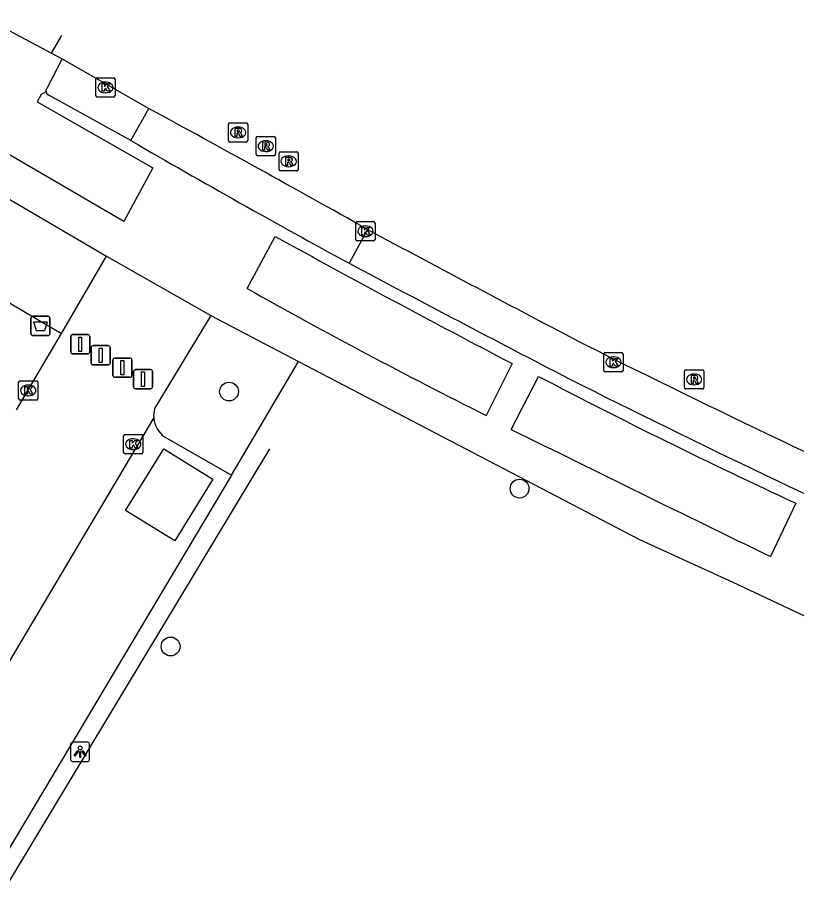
# Model space of a CAD drawing. Extents: x 163268 to 164360, y 381529 to 382285.
# Drawn here: x 163447.6 to 163488.17, y 381749.08 to 381795 of the extents above; entities that cross this region are included whole.
import ezdxf

# ---------------------------------------------------------------- set-up
doc = ezdxf.new("R2010")
doc.units = 0
for name, color, linetype in [('IMGEO_Afsluitpaal', 7, 'Continuous'), ('IMGEO_Afvalbak', 7, 'Continuous'), ('IMGEO_Boom', 7, 'Continuous'), ('IMGEO_Hek', 7, 'Continuous'), ('IMGEO_Kolk', 7, 'Continuous'), ('IMGEO_Lichtpunt', 7, 'Continuous'), ('IMGEO_Loofbos', 7, 'Continuous'), ('IMGEO_Parkeervlak_open', 7, 'Continuous'), ('IMGEO_Rijbaan_lokaal_gesloten', 7, 'Continuous'), ('IMGEO_Rijbaan_lokaal_open', 7, 'Continuous'), ('IMGEO_Rioolput', 7, 'Continuous'), ('IMGEO_Voetpad_open', 7, 'Continuous')]:
    doc.layers.add(name, color=color, linetype=linetype)

msp = doc.modelspace()

# ---------------------------------------------------------------- linework, layer by layer
at = {"layer": 'IMGEO_Afsluitpaal'}
for p, q in [((163450.368, 381777.589), (163450.368, 381778.389)), ((163450.368, 381778.389), (163450.368, 381777.589)), ((163450.468, 381778.489), (163451.258, 381778.489)), ((163451.258, 381778.489), (163450.468, 381778.489)), ((163451.358, 381778.389), (163451.358, 381777.589)), ((163451.358, 381777.589), (163451.358, 381778.389)), ((163451.258, 381777.489), (163450.468, 381777.489)), ((163450.468, 381777.489), (163451.258, 381777.489)), ((163451.433, 381777.015), (163451.433, 381777.815)), ((163451.433, 381777.815), (163451.433, 381777.015)), ((163451.533, 381777.915), (163452.323, 381777.915)), ((163452.323, 381777.915), (163451.533, 381777.915)), ((163452.423, 381777.815), (163452.423, 381777.015)), ((163452.423, 381777.015), (163452.423, 381777.815)), ((163452.566, 381776.369), (163452.566, 381777.169)), ((163452.566, 381777.169), (163452.566, 381776.369)), ((163452.666, 381777.269), (163453.456, 381777.269)), ((163453.456, 381777.269), (163452.666, 381777.269)), ((163453.556, 381777.169), (163453.556, 381776.369)), ((163453.556, 381776.369), (163453.556, 381777.169)), ((163452.323, 381776.915), (163451.533, 381776.915)), ((163451.533, 381776.915), (163452.323, 381776.915)), ((163453.639, 381775.768), (163453.639, 381776.568)), ((163453.639, 381776.568), (163453.639, 381775.768)), ((163453.739, 381776.668), (163454.529, 381776.668)), ((163454.529, 381776.668), (163453.739, 381776.668)), ((163454.629, 381776.568), (163454.629, 381775.768)), ((163454.629, 381775.768), (163454.629, 381776.568)), ((163453.456, 381776.269), (163452.666, 381776.269)), ((163452.666, 381776.269), (163453.456, 381776.269)), ((163454.529, 381775.668), (163453.739, 381775.668)), ((163453.739, 381775.668), (163454.529, 381775.668))]:
    msp.add_line(p, q, dxfattribs=at)
for points in [[(163450.788, 381778.364), (163450.938, 381778.364), (163450.938, 381777.614), (163450.788, 381777.614), (163450.788, 381778.364)], [(163451.853, 381777.79), (163452.003, 381777.79), (163452.003, 381777.04), (163451.853, 381777.04), (163451.853, 381777.79)], [(163452.986, 381777.144), (163453.136, 381777.144), (163453.136, 381776.394), (163452.986, 381776.394), (163452.986, 381777.144)], [(163454.059, 381776.543), (163454.209, 381776.543), (163454.209, 381775.793), (163454.059, 381775.793), (163454.059, 381776.543)]]:
    msp.add_lwpolyline(points, dxfattribs=at)
for centre, start, end in [((163450.468, 381778.389), 90, 180), ((163450.468, 381778.389), 90, 180), ((163451.258, 381778.389), 0, 90), ((163451.258, 381778.389), 360, 90), ((163450.468, 381777.589), 180, 270), ((163450.468, 381777.589), 180, 270), ((163451.258, 381777.589), 270, 0), ((163451.258, 381777.589), 270, 0), ((163451.533, 381777.815), 90, 180), ((163451.533, 381777.815), 90, 180), ((163452.323, 381777.815), 0, 90), ((163452.323, 381777.815), 360, 90), ((163451.533, 381777.015), 180, 270), ((163451.533, 381777.015), 180, 270), ((163452.323, 381777.015), 270, 0), ((163452.323, 381777.015), 270, 0), ((163452.666, 381777.169), 90, 180), ((163452.666, 381777.169), 90, 180), ((163453.456, 381777.169), 0, 90), ((163453.456, 381777.169), 360, 90), ((163453.739, 381776.568), 90, 180), ((163453.739, 381776.568), 90, 180), ((163454.529, 381776.568), 0, 90), ((163454.529, 381776.568), 360, 90), ((163452.666, 381776.369), 180, 270), ((163452.666, 381776.369), 180, 270), ((163453.456, 381776.369), 270, 0), ((163453.456, 381776.369), 270, 0), ((163453.739, 381775.768), 180, 270), ((163453.739, 381775.768), 180, 270), ((163454.529, 381775.768), 270, 0), ((163454.529, 381775.768), 270, 0)]:
    msp.add_arc(centre, 0.1, start, end, dxfattribs=at)
at = {"layer": 'IMGEO_Afvalbak'}
for p, q in [((163448.297, 381778.542), (163448.297, 381779.342)), ((163448.297, 381779.342), (163448.297, 381778.542)), ((163448.397, 381779.442), (163449.187, 381779.442)), ((163449.187, 381779.442), (163448.397, 381779.442)), ((163449.287, 381779.342), (163449.287, 381778.542)), ((163449.287, 381778.542), (163449.287, 381779.342)), ((163449.187, 381778.442), (163448.397, 381778.442)), ((163448.397, 381778.442), (163449.187, 381778.442))]:
    msp.add_line(p, q, dxfattribs=at)
msp.add_lwpolyline([(163448.44, 381779.156), (163449.144, 381779.156), (163448.995, 381778.686), (163448.589, 381778.686), (163448.44, 381779.156)], dxfattribs=at)
for centre, start, end in [((163448.397, 381779.342), 90, 180), ((163448.397, 381779.342), 90, 180), ((163449.187, 381779.342), 0, 90), ((163449.187, 381779.342), 360, 90), ((163448.397, 381778.542), 180, 270), ((163448.397, 381778.542), 180, 270), ((163449.187, 381778.542), 270, 0), ((163449.187, 381778.542), 270, 0)]:
    msp.add_arc(centre, 0.1, start, end, dxfattribs=at)
at = {"layer": 'IMGEO_Boom'}
for centre in [(163458.614, 381775.522), (163473.748, 381770.469), (163455.573, 381762.246)]:
    msp.add_circle(centre, 0.489, dxfattribs=at)
at = {"layer": 'IMGEO_Hek'}
for points in [[(163432.382, 381725.501), (163460.74, 381772.549)], [(163455.216, 381772.55), (163457.778, 381770.969), (163455.79, 381767.747), (163453.228, 381769.328), (163455.216, 381772.55)]]:
    msp.add_lwpolyline(points, dxfattribs=at)
at = {"layer": 'IMGEO_Kolk'}
for p, q in [((163451.678, 381790.936), (163451.678, 381791.788)), ((163451.753, 381791.862), (163452.605, 381791.862)), ((163452.679, 381791.788), (163452.679, 381790.936)), ((163452.166, 381791.642), (163452.191, 381791.642)), ((163452.605, 381790.862), (163451.753, 381790.862)), ((163452.189, 381791.082), (163452.164, 381791.082)), ((163465.294, 381784.374), (163466.146, 381784.374)), ((163465.219, 381783.448), (163465.219, 381784.3)), ((163465.707, 381784.154), (163465.732, 381784.154)), ((163466.22, 381784.3), (163466.22, 381783.448)), ((163465.73, 381783.594), (163465.705, 381783.594)), ((163466.146, 381783.374), (163465.294, 381783.374)), ((163478.137, 381776.627), (163478.137, 381777.479)), ((163478.212, 381777.553), (163479.064, 381777.553)), ((163479.138, 381777.479), (163479.138, 381776.627)), ((163478.625, 381777.333), (163478.65, 381777.333)), ((163479.064, 381776.553), (163478.212, 381776.553)), ((163478.648, 381776.773), (163478.623, 381776.773)), ((163447.656, 381775.158), (163447.656, 381776.01)), ((163447.731, 381776.084), (163448.583, 381776.084)), ((163448.144, 381775.864), (163448.169, 381775.864)), ((163448.657, 381776.01), (163448.657, 381775.158)), ((163448.167, 381775.304), (163448.142, 381775.304)), ((163448.583, 381775.084), (163447.731, 381775.084)), ((163453.126, 381772.358), (163453.126, 381773.21)), ((163453.201, 381773.284), (163454.053, 381773.284)), ((163453.614, 381773.064), (163453.639, 381773.064)), ((163454.127, 381773.21), (163454.127, 381772.358)), ((163453.637, 381772.504), (163453.612, 381772.504)), ((163454.053, 381772.284), (163453.201, 381772.284))]:
    msp.add_line(p, q, dxfattribs=at)
for points in [[(163451.678, 381790.936), (163451.678, 381791.788)], [(163451.753, 381791.862), (163452.605, 381791.862)], [(163452.679, 381791.788), (163452.679, 381790.936)], [(163451.999, 381791.562), (163452.122, 381791.562), (163452.122, 381791.411), (163452.252, 381791.562), (163452.416, 381791.562), (163452.27, 381791.411), (163452.423, 381791.162), (163452.271, 381791.162), (163452.186, 381791.326), (163452.122, 381791.259), (163452.122, 381791.162), (163451.999, 381791.162), (163451.999, 381791.562)], [(163452.605, 381790.862), (163451.753, 381790.862)], [(163465.294, 381784.374), (163466.146, 381784.374)], [(163465.219, 381783.448), (163465.219, 381784.3)], [(163465.54, 381784.074), (163465.663, 381784.074), (163465.663, 381783.923), (163465.793, 381784.074), (163465.957, 381784.074), (163465.811, 381783.923), (163465.964, 381783.674), (163465.812, 381783.674), (163465.727, 381783.838), (163465.663, 381783.771), (163465.663, 381783.674), (163465.54, 381783.674), (163465.54, 381784.074)], [(163466.22, 381784.3), (163466.22, 381783.448)], [(163466.146, 381783.374), (163465.294, 381783.374)], [(163478.137, 381776.627), (163478.137, 381777.479)], [(163478.212, 381777.553), (163479.064, 381777.553)], [(163479.138, 381777.479), (163479.138, 381776.627)], [(163478.458, 381777.253), (163478.581, 381777.253), (163478.581, 381777.102), (163478.711, 381777.253), (163478.875, 381777.253), (163478.729, 381777.102), (163478.882, 381776.853), (163478.73, 381776.853), (163478.645, 381777.017), (163478.581, 381776.95), (163478.581, 381776.853), (163478.458, 381776.853), (163478.458, 381777.253)], [(163479.064, 381776.553), (163478.212, 381776.553)], [(163447.656, 381775.158), (163447.656, 381776.01)], [(163447.731, 381776.084), (163448.583, 381776.084)], [(163447.977, 381775.784), (163448.1, 381775.784), (163448.1, 381775.633), (163448.23, 381775.784), (163448.394, 381775.784), (163448.248, 381775.633), (163448.401, 381775.384), (163448.249, 381775.384), (163448.164, 381775.548), (163448.1, 381775.481), (163448.1, 381775.384), (163447.977, 381775.384), (163447.977, 381775.784)], [(163448.657, 381776.01), (163448.657, 381775.158)], [(163448.583, 381775.084), (163447.731, 381775.084)], [(163453.126, 381772.358), (163453.126, 381773.21)], [(163453.201, 381773.284), (163454.053, 381773.284)], [(163453.447, 381772.984), (163453.57, 381772.984), (163453.57, 381772.833), (163453.7, 381772.984), (163453.864, 381772.984), (163453.718, 381772.833), (163453.871, 381772.584), (163453.719, 381772.584), (163453.634, 381772.748), (163453.57, 381772.681), (163453.57, 381772.584), (163453.447, 381772.584), (163453.447, 381772.984)], [(163454.127, 381773.21), (163454.127, 381772.358)], [(163454.053, 381772.284), (163453.201, 381772.284)]]:
    msp.add_lwpolyline(points, dxfattribs=at)
for centre, start, end in [((163451.755, 381791.786), 91.552, 178.448), ((163451.755, 381791.786), 91.552, 178.448), ((163452.603, 381791.786), 1.552, 88.448), ((163452.603, 381791.786), 1.552, 88.448), ((163451.755, 381790.938), 181.552, 268.448), ((163451.755, 381790.938), 181.552, 268.448), ((163452.603, 381790.938), 271.552, 358.448), ((163452.603, 381790.938), 271.552, 358.448), ((163465.296, 381784.298), 91.552, 178.448), ((163465.296, 381784.298), 91.552, 178.448), ((163466.144, 381784.298), 1.552, 88.448), ((163466.144, 381784.298), 1.552, 88.448), ((163465.296, 381783.45), 181.552, 268.448), ((163465.296, 381783.45), 181.552, 268.448), ((163466.144, 381783.45), 271.552, 358.448), ((163466.144, 381783.45), 271.552, 358.448), ((163478.214, 381777.477), 91.552, 178.448), ((163478.214, 381777.477), 91.552, 178.448), ((163479.062, 381777.477), 1.552, 88.448), ((163479.062, 381777.477), 1.552, 88.448), ((163478.214, 381776.629), 181.552, 268.448), ((163478.214, 381776.629), 181.552, 268.448), ((163479.062, 381776.629), 271.552, 358.448), ((163479.062, 381776.629), 271.552, 358.448), ((163447.733, 381776.008), 91.552, 178.448), ((163447.733, 381776.008), 91.552, 178.448), ((163448.581, 381776.008), 1.552, 88.448), ((163448.581, 381776.008), 1.552, 88.448), ((163447.733, 381775.16), 181.552, 268.448), ((163447.733, 381775.16), 181.552, 268.448), ((163448.581, 381775.16), 271.552, 358.448), ((163448.581, 381775.16), 271.552, 358.448), ((163453.203, 381773.208), 91.552, 178.448), ((163453.203, 381773.208), 91.552, 178.448), ((163454.051, 381773.208), 1.552, 88.448), ((163454.051, 381773.208), 1.552, 88.448), ((163453.203, 381772.36), 181.552, 268.448), ((163453.203, 381772.36), 181.552, 268.448), ((163454.051, 381772.36), 271.552, 358.448), ((163454.051, 381772.36), 271.552, 358.448)]:
    msp.add_arc(centre, 0.0765, start, end, dxfattribs=at)
for centre, major_axis, ratio, start_param, end_param in [((163452.165, 381791.362), (-0.387, 0.002), 0.722429, 4.712389, 7.853982), ((163452.19, 381791.362), (-0.39, 0.002), 0.717154, 1.570796, 4.712389), ((163465.706, 381783.874), (-0.387, 0.002), 0.722429, 4.712389, 7.853982), ((163465.731, 381783.874), (-0.39, 0.002), 0.717154, 1.570796, 4.712389), ((163478.624, 381777.053), (-0.387, 0.002), 0.722429, 4.712389, 7.853982), ((163478.649, 381777.053), (-0.39, 0.002), 0.717154, 1.570796, 4.712389), ((163448.143, 381775.584), (-0.387, 0.002), 0.722429, 4.712389, 7.853982), ((163448.168, 381775.584), (-0.39, 0.002), 0.717154, 1.570796, 4.712389), ((163453.613, 381772.784), (-0.387, 0.002), 0.722429, 4.712389, 7.853982), ((163453.638, 381772.784), (-0.39, 0.002), 0.717154, 1.570796, 4.712389)]:
    msp.add_ellipse(centre, major_axis=major_axis, ratio=ratio, start_param=start_param, end_param=end_param, dxfattribs=at)
at = {"layer": 'IMGEO_Lichtpunt'}
for p, q in [((163450.359, 381757.164), (163450.359, 381756.357)), ((163450.359, 381757.164), (163450.359, 381756.357)), ((163451.261, 381757.259), (163450.453, 381757.259)), ((163451.261, 381757.259), (163450.453, 381757.259)), ((163451.355, 381756.357), (163451.355, 381757.164)), ((163451.355, 381756.357), (163451.355, 381757.164)), ((163450.453, 381756.263), (163451.261, 381756.263)), ((163450.453, 381756.263), (163451.261, 381756.263))]:
    msp.add_line(p, q, dxfattribs=at)
for points in [[(163450.733, 381756.828), (163450.772, 381756.8), (163450.584, 381756.538), (163450.546, 381756.565), (163450.733, 381756.828)], [(163450.945, 381756.8), (163450.983, 381756.827), (163451.17, 381756.565), (163451.131, 381756.537), (163450.945, 381756.8)], [(163450.835, 381756.78), (163450.882, 381756.78), (163450.882, 381756.458), (163450.835, 381756.458), (163450.835, 381756.78)]]:
    msp.add_lwpolyline(points, dxfattribs=at)
msp.add_circle((163450.858, 381756.962), 0.0994, dxfattribs=at)
for centre, start, end in [((163450.453, 381757.164), 90, 180), ((163450.453, 381757.164), 90, 180), ((163451.261, 381757.164), 0, 90), ((163451.261, 381757.164), 0, 90), ((163450.453, 381756.357), 180, 270), ((163450.453, 381756.357), 180, 270), ((163451.261, 381756.357), 270, 0), ((163451.261, 381756.357), 270, 360)]:
    msp.add_arc(centre, 0.0946, start, end, dxfattribs=at)
at = {"layer": 'IMGEO_Loofbos'}
msp.add_lwpolyline([(163458.737, 381771.162), (163462.232, 381777.082)], dxfattribs=at)
at = {"layer": 'IMGEO_Parkeervlak_open'}
for points in [[(163449.927, 381792.851), (163449.12, 381791.314)], [(163455.251, 381773.164), (163458.737, 381771.162)], [(163458.737, 381771.162), (163446.123, 381750), (163440.439, 381740.635)]]:
    msp.add_lwpolyline(points, dxfattribs=at)
for centre, radius, start, end in [((163449.309, 381791.179), 0.232, 144.486, 190.9313), ((163456.058, 381774.27), 1.369, 185.5843, 233.9054)]:
    msp.add_arc(centre, radius, start, end, dxfattribs=at)
at = {"layer": 'IMGEO_Rijbaan_lokaal_gesloten'}
for points in [[(163445.867, 381794.998), (163449.372, 381793.139)], [(163449.372, 381793.139), (163449.899, 381794.075)]]:
    msp.add_lwpolyline(points, dxfattribs=at)
at = {"layer": 'IMGEO_Rijbaan_lokaal_open'}
for points in [[(163449.372, 381793.139), (163449.927, 381792.851)], [(163449.927, 381792.851), (163454.429, 381790.269)], [(163453.504, 381788.595), (163454.429, 381790.269)], [(163465.825, 381783.968), (163464.87, 381782.203)], [(163449.897, 381778.54), (163452.241, 381782.568)], [(163452.241, 381782.568), (163457.663, 381779.493)], [(163457.663, 381779.493), (163454.738, 381774.634)], [(163447.551, 381774.567), (163449.897, 381778.54)], [(163436.269, 381743.12), (163454.695, 381774.137)]]:
    msp.add_lwpolyline(points, dxfattribs=at)
for centre, radius, start, end in [((162993.444, 380943.075), 964.493, 60.674422, 61.447999), ((163697.792, 382209.678), 486.814, 239.88011, 241.41491), ((164070.892, 382913.028), 1280.97, 241.812988, 242.389698), ((163743.201, 382310.052), 594.89, 243.441636, 247.783863), ((163456.075, 381774.268), 1.386, 164.6861, 185.4242)]:
    msp.add_arc(centre, radius, start, end, dxfattribs=at)
at = {"layer": 'IMGEO_Rioolput'}
for p, q in [((163458.585, 381788.593), (163458.585, 381789.445)), ((163458.66, 381789.519), (163459.512, 381789.519)), ((163459.586, 381789.445), (163459.586, 381788.593)), ((163459.073, 381789.299), (163459.098, 381789.299)), ((163459.512, 381788.519), (163458.66, 381788.519)), ((163459.096, 381788.739), (163459.071, 381788.739)), ((163460.027, 381787.879), (163460.027, 381788.731)), ((163460.102, 381788.805), (163460.954, 381788.805)), ((163460.515, 381788.585), (163460.54, 381788.585)), ((163461.028, 381788.731), (163461.028, 381787.879)), ((163460.954, 381787.805), (163460.102, 381787.805)), ((163460.538, 381788.025), (163460.513, 381788.025)), ((163461.221, 381787.089), (163461.221, 381787.941)), ((163461.296, 381788.015), (163462.148, 381788.015)), ((163461.709, 381787.795), (163461.734, 381787.795)), ((163462.222, 381787.941), (163462.222, 381787.089)), ((163461.732, 381787.235), (163461.707, 381787.235)), ((163462.148, 381787.015), (163461.296, 381787.015)), ((163482.341, 381775.732), (163482.341, 381776.584)), ((163482.416, 381776.658), (163483.268, 381776.658)), ((163483.342, 381776.584), (163483.342, 381775.732)), ((163482.829, 381776.438), (163482.854, 381776.438)), ((163483.268, 381775.658), (163482.416, 381775.658)), ((163482.852, 381775.878), (163482.827, 381775.878))]:
    msp.add_line(p, q, dxfattribs=at)
for points in [[(163458.585, 381788.593), (163458.585, 381789.445)], [(163458.66, 381789.519), (163459.512, 381789.519)], [(163459.586, 381789.445), (163459.586, 381788.593)], [(163459.174, 381789.217), (163458.922, 381789.219), (163458.922, 381788.819)], [(163458.922, 381788.819), (163459.046, 381788.819), (163459.046, 381788.981), (163459.057, 381788.981)], [(163459.1, 381789.138), (163459.046, 381789.138), (163459.046, 381789.057)], [(163459.046, 381789.057), (163459.098, 381789.057)], [(163459.104, 381788.952), (163459.175, 381788.819), (163459.315, 381788.819), (163459.25, 381788.945)], [(163459.512, 381788.519), (163458.66, 381788.519)], [(163460.027, 381787.879), (163460.027, 381788.731)], [(163460.102, 381788.805), (163460.954, 381788.805)], [(163460.616, 381788.503), (163460.364, 381788.505), (163460.364, 381788.105)], [(163461.028, 381788.731), (163461.028, 381787.879)], [(163460.364, 381788.105), (163460.488, 381788.105), (163460.488, 381788.267), (163460.499, 381788.267)], [(163460.542, 381788.424), (163460.488, 381788.424), (163460.488, 381788.343)], [(163460.488, 381788.343), (163460.54, 381788.343)], [(163460.546, 381788.238), (163460.617, 381788.105), (163460.757, 381788.105), (163460.692, 381788.231)], [(163460.954, 381787.805), (163460.102, 381787.805)], [(163461.221, 381787.089), (163461.221, 381787.941)], [(163461.296, 381788.015), (163462.148, 381788.015)], [(163461.81, 381787.713), (163461.558, 381787.715), (163461.558, 381787.315)], [(163461.736, 381787.634), (163461.682, 381787.634), (163461.682, 381787.553)], [(163462.222, 381787.941), (163462.222, 381787.089)], [(163461.558, 381787.315), (163461.682, 381787.315), (163461.682, 381787.477), (163461.693, 381787.477)], [(163461.682, 381787.553), (163461.734, 381787.553)], [(163461.74, 381787.448), (163461.811, 381787.315), (163461.951, 381787.315), (163461.886, 381787.441)], [(163462.148, 381787.015), (163461.296, 381787.015)], [(163482.341, 381775.732), (163482.341, 381776.584)], [(163482.416, 381776.658), (163483.268, 381776.658)], [(163483.342, 381776.584), (163483.342, 381775.732)], [(163482.93, 381776.356), (163482.678, 381776.358), (163482.678, 381775.958)], [(163482.678, 381775.958), (163482.802, 381775.958), (163482.802, 381776.12), (163482.813, 381776.12)], [(163482.856, 381776.277), (163482.802, 381776.277), (163482.802, 381776.196)], [(163482.802, 381776.196), (163482.854, 381776.196)], [(163482.86, 381776.091), (163482.931, 381775.958), (163483.071, 381775.958), (163483.006, 381776.084)], [(163483.268, 381775.658), (163482.416, 381775.658)]]:
    msp.add_lwpolyline(points, dxfattribs=at)
for centre, radius, start, end in [((163458.662, 381789.443), 0.0765, 91.552, 178.448), ((163458.662, 381789.443), 0.0765, 91.552, 178.448), ((163459.51, 381789.443), 0.0765, 1.552, 88.448), ((163459.51, 381789.443), 0.0765, 1.552, 88.448), ((163459.056, 381788.928), 0.0533, 26.0293, 88.6989), ((163459.082, 381789.246), 0.19, 274.7715, 282.9687), ((163459.106, 381789.042), 0.0964, 77.0061, 93.1865), ((163459.12, 381789.099), 0.0378, 276.6634, 79.6772), ((163459.173, 381789.107), 0.109, 350.3612, 89.416), ((163459.171, 381789.107), 0.112, 277.5842, 350.9817), ((163459.155, 381788.892), 0.108, 29.5134, 73.7905), ((163458.662, 381788.595), 0.0765, 181.552, 268.448), ((163458.662, 381788.595), 0.0765, 181.552, 268.448), ((163459.51, 381788.595), 0.0765, 271.552, 358.448), ((163459.51, 381788.595), 0.0765, 271.552, 358.448), ((163460.104, 381788.729), 0.0765, 91.552, 178.448), ((163460.104, 381788.729), 0.0765, 91.552, 178.448), ((163460.615, 381788.393), 0.109, 350.3612, 89.416), ((163460.952, 381788.729), 0.0765, 1.552, 88.448), ((163460.952, 381788.729), 0.0765, 1.552, 88.448), ((163460.498, 381788.214), 0.0533, 26.0293, 88.6989), ((163460.524, 381788.532), 0.19, 274.7715, 282.9687), ((163460.548, 381788.328), 0.0964, 77.0061, 93.1865), ((163460.562, 381788.385), 0.0378, 276.6634, 79.6772), ((163460.613, 381788.393), 0.112, 277.5842, 350.9817), ((163460.597, 381788.178), 0.108, 29.5134, 73.7905), ((163460.104, 381787.881), 0.0765, 181.552, 268.448), ((163460.104, 381787.881), 0.0765, 181.552, 268.448), ((163460.952, 381787.881), 0.0765, 271.552, 358.448), ((163460.952, 381787.881), 0.0765, 271.552, 358.448), ((163461.298, 381787.939), 0.0765, 91.552, 178.448), ((163461.298, 381787.939), 0.0765, 91.552, 178.448), ((163461.742, 381787.538), 0.0964, 77.0061, 93.1865), ((163461.756, 381787.595), 0.0378, 276.6634, 79.6772), ((163461.809, 381787.603), 0.109, 350.3612, 89.416), ((163461.807, 381787.603), 0.112, 277.5842, 350.9817), ((163462.146, 381787.939), 0.0765, 1.552, 88.448), ((163462.146, 381787.939), 0.0765, 1.552, 88.448), ((163461.692, 381787.424), 0.0533, 26.0293, 88.6989), ((163461.718, 381787.742), 0.19, 274.7715, 282.9687), ((163461.791, 381787.388), 0.108, 29.5134, 73.7905), ((163461.298, 381787.091), 0.0765, 181.552, 268.448), ((163461.298, 381787.091), 0.0765, 181.552, 268.448), ((163462.146, 381787.091), 0.0765, 271.552, 358.448), ((163462.146, 381787.091), 0.0765, 271.552, 358.448), ((163482.418, 381776.582), 0.0765, 91.552, 178.448), ((163482.418, 381776.582), 0.0765, 91.552, 178.448), ((163483.266, 381776.582), 0.0765, 1.552, 88.448), ((163483.266, 381776.582), 0.0765, 1.552, 88.448), ((163482.812, 381776.067), 0.0533, 26.0293, 88.6989), ((163482.838, 381776.385), 0.19, 274.7715, 282.9687), ((163482.862, 381776.181), 0.0964, 77.0061, 93.1865), ((163482.876, 381776.238), 0.0378, 276.6634, 79.6772), ((163482.929, 381776.246), 0.109, 350.3612, 89.416), ((163482.927, 381776.246), 0.112, 277.5842, 350.9817), ((163482.911, 381776.031), 0.108, 29.5134, 73.7905), ((163482.418, 381775.734), 0.0765, 181.552, 268.448), ((163482.418, 381775.734), 0.0765, 181.552, 268.448), ((163483.266, 381775.734), 0.0765, 271.552, 358.448), ((163483.266, 381775.734), 0.0765, 271.552, 358.448)]:
    msp.add_arc(centre, radius, start, end, dxfattribs=at)
for centre, major_axis, ratio, start_param, end_param in [((163459.072, 381789.019), (-0.387, 0.002), 0.722429, 4.712389, 7.853982), ((163459.097, 381789.019), (-0.39, 0.002), 0.717154, 1.570796, 4.712389), ((163460.514, 381788.305), (-0.387, 0.002), 0.722429, 4.712389, 7.853982), ((163460.539, 381788.305), (-0.39, 0.002), 0.717154, 1.570796, 4.712389), ((163461.708, 381787.515), (-0.387, 0.002), 0.722429, 4.712389, 7.853982), ((163461.733, 381787.515), (-0.39, 0.002), 0.717154, 1.570796, 4.712389), ((163482.828, 381776.158), (-0.387, 0.002), 0.722429, 4.712389, 7.853982), ((163482.853, 381776.158), (-0.39, 0.002), 0.717154, 1.570796, 4.712389)]:
    msp.add_ellipse(centre, major_axis=major_axis, ratio=ratio, start_param=start_param, end_param=end_param, dxfattribs=at)
at = {"layer": 'IMGEO_Voetpad_open'}
for points in [[(163449.081, 381791.135), (163448.838, 381790.996), (163448.627, 381790.619), (163454.645, 381787.177), (163453.133, 381784.379), (163443.11, 381790.214), (163445.867, 381794.998)], [(163432.904, 381793.89), (163452.241, 381782.568)], [(163453.504, 381788.595), (163449.223, 381790.96)], [(163431.064, 381789.623), (163449.897, 381778.54)], [(163459.559, 381780.891), (163461.019, 381783.603)], [(163457.663, 381779.493), (163462.232, 381777.082)], [(163462.232, 381777.082), (163479.997, 381767.823), (163484.855, 381765.594), (163494.231, 381761.189), (163500, 381758.719), (163515.905, 381751.908), (163520.766, 381750), (163520.955, 381749.926)], [(163473.363, 381776.981), (163472.012, 381774.275)], [(163473.31, 381773.557), (163474.73, 381776.315)], [(163488.129, 381769.711), (163486.813, 381766.935)]]:
    msp.add_lwpolyline(points, dxfattribs=at)
for centre, radius, start, end in [((163449.312, 381791.178), 0.235, 190.4393, 247.6744), ((163772.147, 382348.756), 645.135, 241.166392, 242.4105), ((164192.278, 383154.621), 1553.272, 242.075555, 242.552939), ((163604.659, 382038.978), 296.079, 240.65475, 243.38384), ((163622.233, 382058.692), 318.581, 242.41917, 245.10598), ((163731.922, 382284.058), 568.557, 243.28546, 247.85862), ((164443.47, 383734.743), 2188.027, 243.679316, 244.073138)]:
    msp.add_arc(centre, radius, start, end, dxfattribs=at)

doc.saveas('drawing.dxf')
